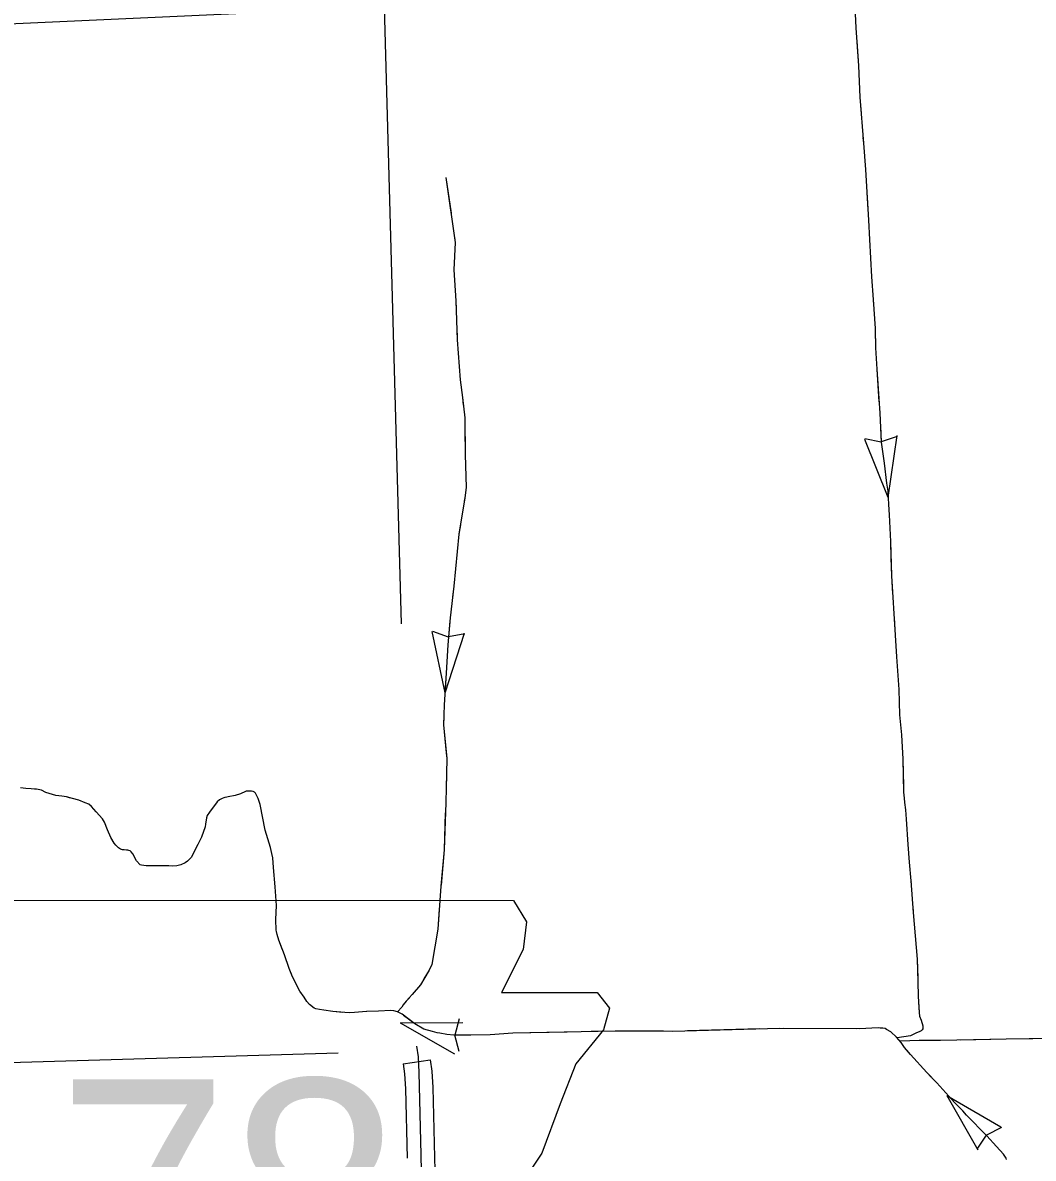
# Model space of a CAD drawing. Extents: x 1084508 to 1142749, y 1057638 to 1093403.
# Drawn here: x 1112202 to 1113940, y 1075717 to 1077671 of the extents above; entities that cross this region are included whole.
import ezdxf

# ---------------------------------------------------------------- set-up
doc = ezdxf.new("R2010")
doc.units = 0
for name, color, linetype in [('Level 2', 7, 'Continuous'), ('Level 21', 7, 'Continuous'), ('Level 43', 7, 'Continuous'), ('Level 45', 7, 'Continuous'), ('Level 5', 7, 'Continuous')]:
    doc.layers.add(name, color=color, linetype=linetype)

msp = doc.modelspace()

# ---------------------------------------------------------------- linework, layer by layer
at = {"layer": 'Level 2'}
msp.add_lwpolyline([(1111433.5, 1077634.8), (1112770.4, 1077695.6), (1112823.9, 1077698), (1113231.7, 1077716.6), (1113562.2, 1077730), (1113915.1, 1077745), (1114459.8, 1077779.5), (1116038.5, 1077854)], dxfattribs=at)
at = {"layer": 'Level 21'}
for p, q in [((1113046.4, 1076160.4), (1113068.4, 1076123.7)), ((1113068.4, 1076123.7), (1113063.1, 1076075.9)), ((1113063.1, 1076075.9), (1113025.9, 1076001.6)), ((1113025.9, 1076001.6), (1113190.5, 1076001.6)), ((1113190.5, 1076001.6), (1113211.7, 1075975)), ((1113211.7, 1075975), (1113201.1, 1075937.8)), ((1113201.1, 1075937.8), (1113153.3, 1075879.4)), ((1113153.3, 1075879.4), (1113126.8, 1075810.4)), ((1113126.8, 1075810.4), (1113094.9, 1075725.4)), ((1113094.9, 1075725.4), (1113041.8, 1075645.8))]:
    msp.add_line(p, q, dxfattribs=at)
msp.add_lwpolyline([(1112091.3, 1076160.9), (1113046.4, 1076160.4)], dxfattribs=at)
at = {"layer": 'Level 43'}
for p, q in [((1113706.3, 1076958.3), (1113679, 1076949.4)), ((1113691, 1076853.5), (1113706.2, 1076960.1)), ((1113650.6, 1076955.3), (1113678.7, 1076949.3)), ((1113691, 1076853.5), (1113650.9, 1076953.5)), ((1112928.8, 1076517.6), (1112906.4, 1076622.9)), ((1112907.2, 1076623.8), (1112934.1, 1076614.1)), ((1112928.8, 1076517.6), (1112962, 1076620.1)), ((1112962.7, 1076619), (1112934.5, 1076614)), ((1112851.3, 1075949.6), (1112959, 1075950.1)), ((1112851.3, 1075949.6), (1112944.8, 1075896.1)), ((1112952.8, 1075956.3), (1112945.3, 1075928.6)), ((1112952.8, 1075900.5), (1112945.4, 1075928.2)), ((1113791.8, 1075824.9), (1113845.3, 1075731.4)), ((1113791.8, 1075824.9), (1113884.9, 1075770.7)), ((1113885.6, 1075769.5), (1113860.1, 1075756.5)), ((1113844.2, 1075732.2), (1113859.8, 1075756.2))]:
    msp.add_line(p, q, dxfattribs=at)
for points in [[(1113632.8, 1077709.8), (1113635.1, 1077661.9), (1113639.6, 1077596.3), (1113641.9, 1077542.5), (1113648.1, 1077463), (1113652, 1077418.1), (1113657, 1077330.9), (1113658.5, 1077297.5), (1113662, 1077233.3), (1113665, 1077194), (1113668.2, 1077144.4), (1113668.8, 1077111.3), (1113671.2, 1077074.6), (1113676.2, 1076998.6), (1113678.9, 1076949), (1113683.9, 1076912.6), (1113688, 1076878.3), (1113690.1, 1076864.5), (1113691.6, 1076841.4), (1113692.7, 1076823.7), (1113694.8, 1076778.1), (1113696.6, 1076718.7), (1113702.8, 1076616.8), (1113705.4, 1076579.5), (1113709, 1076523.4), (1113710.5, 1076479.6), (1113714, 1076445), (1113716.1, 1076403.6), (1113717.2, 1076346.6), (1113718.1, 1076336), (1113718.7, 1076328.6), (1113720.8, 1076315.9), (1113721.7, 1076300.2), (1113724.9, 1076256.7), (1113726.7, 1076226.3), (1113729.9, 1076194.1), (1113733.8, 1076139.4), (1113740.6, 1076059.3), (1113741.8, 1076020.3), (1113742.6, 1075995.7), (1113744.1, 1075967.7), (1113745, 1075961.4), (1113747.4, 1075954.4), (1113750.6, 1075944.6), (1113750.6, 1075942.2), (1113750.6, 1075939.6), (1113749.1, 1075937.5), (1113747.7, 1075935.7), (1113744.4, 1075934), (1113739.7, 1075932.2), (1113729.4, 1075927.2), (1113706.3, 1075923.9)], [(1113636.7, 1077638.6), (1113639.6, 1077596.3), (1113641.9, 1077542.5), (1113644.1, 1077514.5)], [(1113647.3, 1077473.2), (1113648.1, 1077463), (1113652, 1077418.1), (1113655.9, 1077349.2)], [(1112930, 1077404.2), (1112946.2, 1077292.5), (1112943.6, 1077245.6), (1112947, 1077191.9), (1112949.6, 1077124.6), (1112954.3, 1077056.3), (1112958.4, 1077025.5), (1112962.4, 1076990.6), (1112963.4, 1076927.4), (1112964.9, 1076870.8), (1112962.4, 1076853.1), (1112952.3, 1076790.4), (1112943.7, 1076700.9), (1112937.1, 1076646.8), (1112933.1, 1076600.2), (1112930.6, 1076551.2), (1112927, 1076497.1), (1112926, 1076462.7), (1112931.6, 1076404.6), (1112929.6, 1076328.7), (1112927, 1076247.3), (1112921.5, 1076185.1), (1112915.9, 1076110.8), (1112905.8, 1076050.1), (1112901.3, 1076040.5), (1112886.1, 1076015.2), (1112872.1, 1075998.3), (1112861.9, 1075987), (1112856.4, 1075980.5), (1112854.1, 1075976.6), (1112846.9, 1075968.7)], [(1112930, 1077404.2), (1112938.9, 1077342.7)], [(1112944.9, 1077301.7), (1112946.2, 1077292.5), (1112943.6, 1077245.6), (1112947, 1077191.9), (1112947.6, 1077177.7)], [(1113658, 1077307.8), (1113658.5, 1077297.5), (1113662, 1077233.3), (1113665, 1077194), (1113665.6, 1077183.8)], [(1112949.1, 1077136.3), (1112949.6, 1077124.6), (1112954.3, 1077056.3), (1112958.4, 1077025.5), (1112959.9, 1077012.5)], [(1113668.3, 1077142.4), (1113668.8, 1077111.3), (1113671.2, 1077074.6), (1113674.9, 1077018.3)], [(1112962.7, 1076971.2), (1112963.4, 1076927.4), (1112964.9, 1076870.8), (1112962.4, 1076853.1), (1112961.5, 1076847.2)], [(1113677.4, 1076977), (1113678.9, 1076949), (1113683.9, 1076912.6), (1113688, 1076878.3), (1113690.1, 1076864.5), (1113690.8, 1076853.5)], [(1112954.9, 1076806.3), (1112952.3, 1076790.4), (1112943.7, 1076700.9), (1112941.5, 1076682.8)], [(1113693.3, 1076812.1), (1113694.8, 1076778.1), (1113695.6, 1076750)], [(1113695.6, 1076750), (1113696.6, 1076718.7), (1113698.4, 1076688)], [(1113701, 1076646.6), (1113702.8, 1076616.8), (1113705.4, 1076579.5), (1113709, 1076523.4), (1113709, 1076522.6)], [(1112936.7, 1076641.6), (1112933.1, 1076600.2), (1112930.6, 1076551.2), (1112928.4, 1076517.6)], [(1112926.4, 1076476.2), (1112926, 1076462.7), (1112930.7, 1076414.3)], [(1113710.4, 1076481.2), (1113710.5, 1076479.6), (1113714, 1076445), (1113716.1, 1076403.6), (1113717, 1076357.1)], [(1112930.7, 1076414.3), (1112931.6, 1076404.6), (1112930.2, 1076352.2)], [(1112388.3, 1076243.7), (1112386.8, 1076245.5), (1112384.7, 1076246.1), (1112382.6, 1076246.8), (1112380.4, 1076247), (1112376.7, 1076247.1), (1112373.6, 1076247.3), (1112370, 1076248.6), (1112366.5, 1076250.8), (1112362.3, 1076255.2), (1112359.2, 1076258.9), (1112353.6, 1076268.8), (1112348, 1076282), (1112342.5, 1076295.2), (1112339.4, 1076300.6), (1112328.2, 1076312.9), (1112320.5, 1076321.8), (1112316, 1076325.8), (1112309.4, 1076328.1), (1112298.8, 1076332.6), (1112287.4, 1076335.8), (1112277.1, 1076338.4), (1112269.1, 1076339.5), (1112259.1, 1076340.6), (1112242, 1076345.8), (1112234.3, 1076349.8), (1112225.7, 1076351.5), (1112207.1, 1076352.9), (1112198.3, 1076354.1)], [(1112282.3, 1076337.1), (1112277.1, 1076338.4), (1112269.1, 1076339.5), (1112259.1, 1076340.6), (1112242, 1076345.8), (1112234.3, 1076349.8), (1112225.7, 1076351.5), (1112222.4, 1076351.8)], [(1112334.1, 1076306.4), (1112328.2, 1076312.9), (1112320.5, 1076321.8), (1112316, 1076325.8), (1112309.4, 1076328.1), (1112298.8, 1076332.6), (1112287.4, 1076335.8), (1112282.3, 1076337.1)], [(1112638, 1076109.3), (1112637.6, 1076127.3), (1112638.6, 1076151.5), (1112636.1, 1076183.9), (1112633.6, 1076216.9), (1112632.3, 1076233.4), (1112630.7, 1076241.1), (1112628.3, 1076251.4), (1112619.3, 1076281.2), (1112610.2, 1076325.1), (1112607.2, 1076335.6), (1112603.8, 1076342.6), (1112602.2, 1076345.1), (1112601.2, 1076346), (1112600.6, 1076346.6), (1112598.6, 1076347.6), (1112595.6, 1076348.2), (1112592.9, 1076348.5), (1112590.1, 1076348.4), (1112588.3, 1076348.4), (1112586.4, 1076348.2), (1112585.2, 1076348), (1112576.7, 1076343.9), (1112567.5, 1076340.7), (1112555.2, 1076338.4), (1112548, 1076336.8), (1112544.9, 1076335.5), (1112540.4, 1076333.4), (1112536.5, 1076330.2), (1112523.3, 1076312.2), (1112519.1, 1076306.4), (1112517.9, 1076302.5), (1112516.6, 1076291.4), (1112516.1, 1076286.9), (1112509.4, 1076269.1), (1112503.2, 1076256.6), (1112491.9, 1076234), (1112485.5, 1076228), (1112481.4, 1076225.1), (1112474, 1076221.7), (1112467.2, 1076219.8), (1112459.2, 1076219.3), (1112450.1, 1076220.1), (1112432.4, 1076219.6), (1112414.1, 1076219.6), (1112406.5, 1076220.9), (1112404.1, 1076221.4), (1112397.6, 1076228.2), (1112391.5, 1076240.2), (1112388.3, 1076243.7)], [(1112549.9, 1076337.2), (1112548, 1076336.8), (1112544.9, 1076335.5), (1112540.4, 1076333.4), (1112536.5, 1076330.2), (1112523.3, 1076312.2), (1112519.1, 1076306.4), (1112517.9, 1076302.5), (1112516.6, 1076291.4), (1112516.1, 1076286.9), (1112509.4, 1076269.1), (1112503.2, 1076256.6), (1112491.9, 1076234), (1112490.8, 1076233)], [(1112631.2, 1076238.7), (1112630.7, 1076241.1), (1112628.3, 1076251.4), (1112619.3, 1076281.2), (1112610.2, 1076325.1), (1112607.2, 1076335.6), (1112603.8, 1076342.6), (1112602.2, 1076345.1), (1112601.2, 1076346), (1112600.6, 1076346.6), (1112598.6, 1076347.6), (1112595.6, 1076348.2), (1112592.9, 1076348.5), (1112590.1, 1076348.4), (1112589.5, 1076348.4)], [(1113720.8, 1076315.9), (1113720.8, 1076315.9), (1113721.7, 1076300.2), (1113724.9, 1076256.7), (1113726.7, 1076226.3), (1113729.9, 1076194.1), (1113730.1, 1076192)], [(1112929, 1076310.8), (1112927, 1076247.3), (1112921.6, 1076186.8)], [(1112453.3, 1076219.8), (1112450.1, 1076220.1), (1112432.4, 1076219.6), (1112414.1, 1076219.6), (1112406.5, 1076220.9), (1112404.1, 1076221.4), (1112397.6, 1076228.2), (1112391.5, 1076240.2), (1112388.3, 1076243.7), (1112386.8, 1076245.5), (1112384.7, 1076246.1), (1112382.6, 1076246.8), (1112380.4, 1076247), (1112376.7, 1076247.1), (1112373.6, 1076247.3), (1112370, 1076248.6), (1112366.5, 1076250.8), (1112362.3, 1076255.2), (1112359.2, 1076258.9), (1112353.6, 1076268.8), (1112353.1, 1076270)], [(1112649.1, 1076075.2), (1112642.6, 1076091.7), (1112639.8, 1076101.4), (1112638.4, 1076106.8), (1112638, 1076109.3), (1112637.6, 1076127.3), (1112638.6, 1076151.5), (1112636.1, 1076183.9), (1112635.1, 1076197.5)], [(1112918.5, 1076145.5), (1112915.9, 1076110.8), (1112905.8, 1076050.1), (1112901.3, 1076040.5), (1112892.3, 1076025.6)], [(1113733, 1076150.6), (1113733.8, 1076139.4), (1113740.6, 1076059.3), (1113741.6, 1076026.7)], [(1112854.7, 1075964.4), (1112846.9, 1075968.7), (1112840.4, 1075970.6), (1112835.4, 1075971), (1112814, 1075969.7), (1112793.6, 1075969.3), (1112772.6, 1075967.7), (1112764.9, 1075967), (1112756.1, 1075967.4), (1112735.6, 1075969.3), (1112719.9, 1075971.2), (1112712.4, 1075972.9), (1112706.4, 1075973.7), (1112703.4, 1075974.8), (1112695.1, 1075981.4), (1112690.9, 1075986.2), (1112685.9, 1075994), (1112678.7, 1076004.2), (1112666, 1076029.1), (1112660.6, 1076043.1), (1112652.4, 1076066.9), (1112642.6, 1076091.7), (1112639.8, 1076101.4), (1112638.4, 1076106.8), (1112638, 1076109.3)], [(1112752.7, 1075967.7), (1112735.6, 1075969.3), (1112719.9, 1075971.2), (1112712.4, 1075972.9), (1112706.4, 1075973.7), (1112703.4, 1075974.8), (1112695.1, 1075981.4), (1112690.9, 1075986.2), (1112685.9, 1075994), (1112678.7, 1076004.2), (1112666, 1076029.1), (1112663.3, 1076036.3)], [(1112867.2, 1075992.8), (1112861.9, 1075987), (1112856.4, 1075980.5), (1112854.1, 1075976.6), (1112846.9, 1075968.7)], [(1113743.2, 1075985.3), (1113744.1, 1075967.7), (1113745, 1075961.4), (1113747.4, 1075954.4), (1113750.6, 1075944.6), (1113750.6, 1075942.2), (1113750.6, 1075939.6), (1113749.1, 1075937.5), (1113747.7, 1075935.7), (1113744.4, 1075934), (1113739.7, 1075932.2), (1113729.4, 1075927.2), (1113706.3, 1075923.9)], [(1112854.7, 1075964.4), (1112846.9, 1075968.7), (1112840.4, 1075970.6), (1112835.4, 1075971), (1112814, 1075969.7), (1112794, 1075969.3)], [(1113894.6, 1075714.6), (1113893.7, 1075717), (1113892.8, 1075718.8), (1113890.3, 1075722.2), (1113889.2, 1075723.8), (1113877.4, 1075736.9), (1113860.8, 1075755.4), (1113825.3, 1075791.1), (1113819, 1075798.4), (1113805.6, 1075812.1), (1113774.5, 1075846.5), (1113757.6, 1075864), (1113729.3, 1075895.3), (1113719.1, 1075907.3), (1113712.9, 1075916.1), (1113705.4, 1075925.3), (1113695.3, 1075934), (1113687.8, 1075938.5), (1113685.5, 1075939.7), (1113681.9, 1075940.6), (1113673.4, 1075941), (1113641.3, 1075939.3), (1113503.7, 1075940.1), (1113320.3, 1075935), (1113221, 1075935.4), (1113045.1, 1075931.9), (1113006.4, 1075928.8), (1112965, 1075928.4), (1112943.8, 1075928.4), (1112931.7, 1075929.9), (1112919.6, 1075931.9), (1112914.9, 1075932.3), (1112906.7, 1075935), (1112891.8, 1075938.9), (1112876.6, 1075947.9), (1112854.7, 1075964.4)], [(1112973, 1075928.4), (1112965, 1075928.4), (1112943.8, 1075928.4), (1112931.7, 1075929.9), (1112919.6, 1075931.9), (1112914.9, 1075932.3), (1112906.7, 1075935), (1112891.8, 1075938.9), (1112876.6, 1075947.9), (1112857.2, 1075962.5)], [(1113138.6, 1075933.8), (1113045.1, 1075931.9), (1113014.4, 1075929.4)], [(1113304.3, 1075935.1), (1113221, 1075935.4), (1113180, 1075934.6)], [(1113470, 1075939.2), (1113345.7, 1075935.7)], [(1113635.7, 1075939.4), (1113511.4, 1075940.1)], [(1113723.1, 1075902.5), (1113719.1, 1075907.3), (1113712.9, 1075916.1), (1113705.4, 1075925.3), (1113695.3, 1075934), (1113687.8, 1075938.5), (1113685.5, 1075939.7), (1113681.9, 1075940.6), (1113677.1, 1075940.8)], [(1113711.9, 1075918.7), (1113744.4, 1075920.1), (1113780.6, 1075920.1), (1113893.7, 1075922.1), (1113933.3, 1075922.7), (1114060.6, 1075923.8)], [(1113815.4, 1075920.7), (1113893.7, 1075922.1), (1113933.3, 1075922.7), (1113939.7, 1075922.8)], [(1113711.9, 1075918.7), (1113744.4, 1075920.1), (1113774, 1075920.1)], [(1113764.9, 1075856.4), (1113757.6, 1075864), (1113729.3, 1075895.3), (1113723.1, 1075902.5)], [(1113878.4, 1075735.8), (1113877.4, 1075736.9), (1113860.8, 1075755.4), (1113825.3, 1075791.1), (1113819, 1075798.4), (1113805.6, 1075812.1), (1113793, 1075826)]]:
    msp.add_lwpolyline(points, dxfattribs=at)
at = {"layer": 'Level 45'}
msp.add_line((1112856.6, 1075879.4), (1112903.2, 1075885.8), dxfattribs=at)
for points in [[(1112879.5, 1075909.4), (1112882, 1075891.2), (1112883.6, 1075864), (1112886.8, 1075722.4), (1112889.1, 1075609.6)], [(1112903.2, 1075885.8), (1112905.8, 1075866.7), (1112907.6, 1075838.3), (1112910.3, 1075717.7)], [(1112856.6, 1075879.4), (1112858.9, 1075862.1), (1112860.5, 1075836.3), (1112863.2, 1075716.6)], [(1112910.3, 1075717.7), (1112910.7, 1075696.2), (1112913, 1075583.3), (1112913.1, 1075578.6)]]:
    msp.add_lwpolyline(points, dxfattribs=at)
at = {"layer": 'Level 5'}
for points in [[(1112823.9, 1077698), (1112852.8, 1076636.4)], [(1112744.8, 1075897.5), (1111690.4, 1075866.7)]]:
    msp.add_lwpolyline(points, dxfattribs=at)

# ---------------------------------------------------------------- texts
at = {"layer": 'Level 21'}
msp.add_text('78', height=397.75, dxfattribs=at).set_placement((1112261, 1075454.8))

doc.saveas('drawing.dxf')
